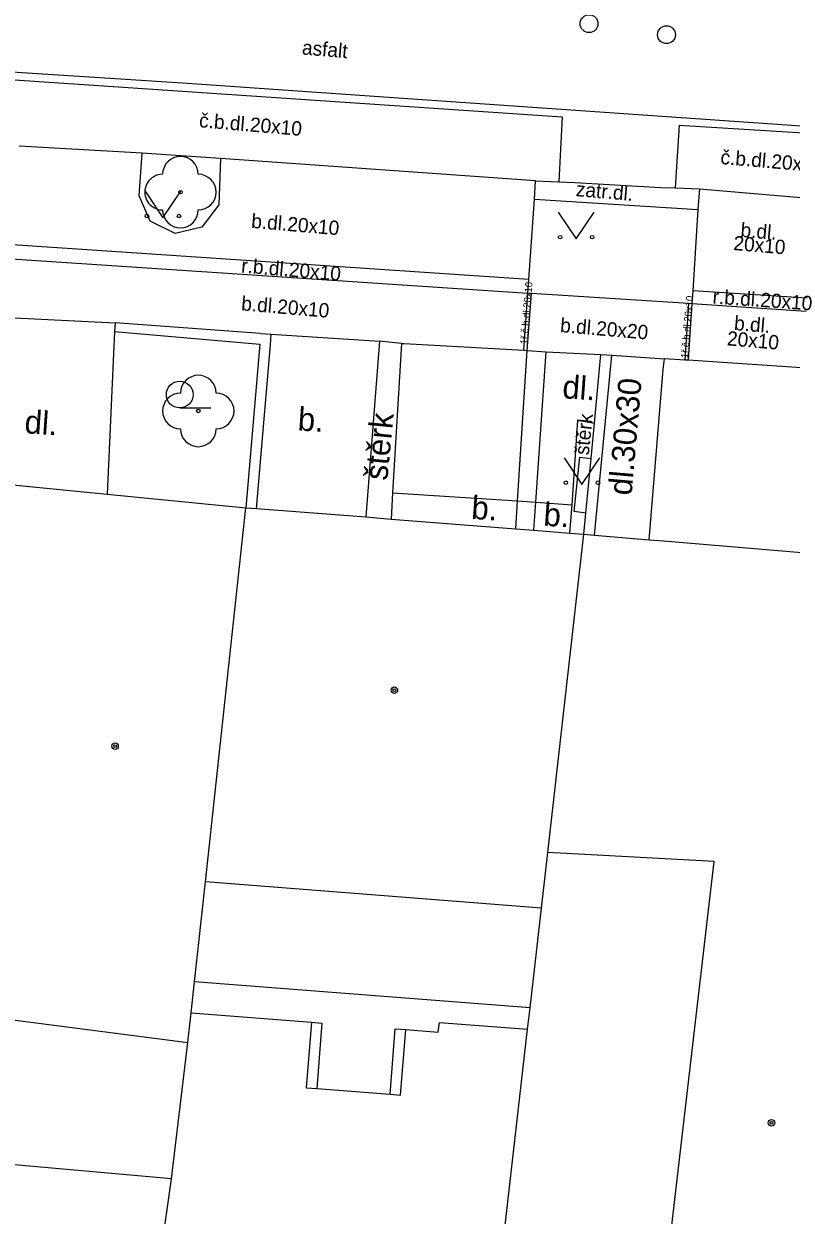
# Model space of a CAD drawing. Extents: x -596229 to -595156, y -1161237 to -1159376.
# Drawn here: x -595473.46 to -595451.97, y -1160975.88 to -1160942.5 of the extents above; entities that cross this region are included whole.
import ezdxf

# ---------------------------------------------------------------- set-up
doc = ezdxf.new("R2010")
doc.units = 0
for name, color, linetype in [('DOP - kresba z DSPS bez souradnic', 7, 'Continuous'), ('DOP - rozhrani ploch obecne', 7, 'Continuous'), ('Level 22', 7, 'Continuous'), ('Level 28', 7, 'Continuous'), ('Level 36', 7, 'Continuous'), ('Level 39', 7, 'Continuous'), ('TM - budovy zdene_ betonove - VP', 7, 'Continuous'), ('TM - chodniky - VP', 7, 'Continuous'), ('TM - komunikace - VP', 7, 'Continuous'), ('TM - letecke snimky - pomocna linie', 7, 'Continuous'), ('TM - plot drateny_ kovovy - VP', 7, 'Continuous'), ('TM - podezdivka plotu - VP', 7, 'Continuous'), ('TM - popis povrchu', 7, 'Continuous'), ('TM - rozhrani mezi zpev. plochami mezi sebou - VP', 7, 'Continuous'), ('TM - rozhrani ploch obecne - VP', 7, 'Continuous')]:
    doc.layers.add(name, color=color, linetype=linetype)

msp = doc.modelspace()

# ---------------------------------------------------------------- linework, layer by layer
at = {"layer": 'DOP - kresba z DSPS bez souradnic'}
for points in [[(-595459.28, -1160970.07), (-595468.68, -1160969.34)], [(-595465.4, -1160970.47), (-595465.55, -1160972.31)], [(-595462.91, -1160972.52), (-595462.76, -1160970.68)], [(-595465.55, -1160972.31), (-595465.25, -1160972.33)], [(-595463.2, -1160972.49), (-595462.91, -1160972.52)]]:
    msp.add_lwpolyline(points, dxfattribs=at)
at = {"layer": 'DOP - rozhrani ploch obecne'}
for points in [[(-595459.28, -1160970.07), (-595458.96, -1160967.28)], [(-595468.77, -1160970.21), (-595465.4, -1160970.47)], [(-595459.35, -1160970.67), (-595459.28, -1160970.07)], [(-595465.4, -1160970.47), (-595465.11, -1160970.5)], [(-595465.11, -1160970.5), (-595465.25, -1160972.33)], [(-595463.2, -1160972.49), (-595463.06, -1160970.66)], [(-595463.06, -1160970.66), (-595462.76, -1160970.68)], [(-595462.76, -1160970.68), (-595461.85, -1160970.75)], [(-595461.85, -1160970.75), (-595461.82, -1160970.48)], [(-595461.82, -1160970.48), (-595459.35, -1160970.67)], [(-595460.5, -1160980.75), (-595459.35, -1160970.67)], [(-595469.32, -1160974.86), (-595468.86, -1160971.04)], [(-595465.25, -1160972.33), (-595463.2, -1160972.49)], [(-595469.32, -1160974.86), (-595478.44, -1160974.05)], [(-595471.16, -1160987.88), (-595469.32, -1160974.86)]]:
    msp.add_lwpolyline(points, dxfattribs=at)
at = {"layer": 'Level 22'}
for centre in [(-595469.07, -1160947.22), (-595468.57, -1160953.35)]:
    msp.add_circle(centre, 0.05, dxfattribs=at)
for centre, start, end in [((-595469.07, -1160946.72), 359.9755, 179.9755), ((-595469.57, -1160947.22), 89.9755, 269.9755), ((-595468.57, -1160947.22), 269.9755, 89.9755), ((-595469.07, -1160947.72), 179.9755, 359.9755), ((-595468.57, -1160952.85), 0, 180), ((-595469.07, -1160953.35), 90, 270), ((-595468.07, -1160953.35), 270, 90), ((-595468.57, -1160953.85), 180, 0)]:
    msp.add_arc(centre, 0.5, start, end, dxfattribs=at)
at = {"layer": 'Level 28'}
for centre in [(-595457.63, -1160942.5), (-595455.46, -1160942.81)]:
    msp.add_circle(centre, 0.25, dxfattribs=at)
at = {"layer": 'Level 36'}
msp.add_line((-595469.09, -1160953.265), (-595468.215, -1160953.265), dxfattribs=at)
for points in [[(-595470.06, -1160947.19), (-595469.56, -1160947.94), (-595469.06, -1160947.19)], [(-595458.49, -1160947.78), (-595457.99, -1160948.53), (-595457.49, -1160947.78)], [(-595458.33, -1160954.66), (-595457.83, -1160955.41), (-595457.33, -1160954.66)]]:
    msp.add_lwpolyline(points, dxfattribs=at)
for centre, radius in [((-595470.01, -1160947.89), 0.05), ((-595469.111, -1160947.89), 0.05), ((-595458.44, -1160948.48), 0.05), ((-595457.541, -1160948.48), 0.05), ((-595469.09, -1160952.89), 0.375), ((-595458.28, -1160955.36), 0.05), ((-595457.381, -1160955.36), 0.05)]:
    msp.add_circle(centre, radius, dxfattribs=at)
at = {"layer": 'Level 39'}
for centre, radius in [((-595463.08, -1160961.17), 0.09), ((-595463.08, -1160961.17), 0.0398), ((-595470.9, -1160962.74), 0.09), ((-595470.9, -1160962.74), 0.0398), ((-595452.52, -1160973.29), 0.09), ((-595452.52, -1160973.29), 0.0398)]:
    msp.add_circle(centre, radius, dxfattribs=at)
at = {"layer": 'TM - budovy zdene_ betonove - VP'}
for points in [[(-595474.91, -1160955.31), (-595471.12, -1160955.68)], [(-595471.12, -1160955.68), (-595467.24, -1160956.06)], [(-595468.37, -1160966.54), (-595467.24, -1160956.06)], [(-595467.24, -1160956.06), (-595466.94, -1160956.08)], [(-595466.94, -1160956.08), (-595463.88, -1160956.32)], [(-595463.88, -1160956.32), (-595463.17, -1160956.38)], [(-595463.17, -1160956.38), (-595459.68, -1160956.65)], [(-595459.68, -1160956.65), (-595459.18, -1160956.69)], [(-595459.18, -1160956.69), (-595458.17, -1160956.77)], [(-595458.78, -1160965.72), (-595457.78, -1160956.8)], [(-595458.17, -1160956.77), (-595457.78, -1160956.8)], [(-595457.78, -1160956.8), (-595457.48, -1160956.83)], [(-595457.48, -1160956.83), (-595455.95, -1160956.96)], [(-595455.95, -1160956.96), (-595455.54, -1160956.99)], [(-595455.54, -1160956.99), (-595448.68, -1160957.57)], [(-595458.96, -1160967.28), (-595458.78, -1160965.72)], [(-595454.13, -1160965.97), (-595458.78, -1160965.72)], [(-595456.91, -1160989.88), (-595454.13, -1160965.97)], [(-595468.68, -1160969.34), (-595468.37, -1160966.54)], [(-595458.96, -1160967.28), (-595468.37, -1160966.54)], [(-595468.77, -1160970.21), (-595468.68, -1160969.34)], [(-595474.57, -1160970.3), (-595468.86, -1160971.04)], [(-595468.86, -1160971.04), (-595468.77, -1160970.21)]]:
    msp.add_lwpolyline(points, dxfattribs=at)
at = {"layer": 'TM - chodniky - VP'}
for points in [[(-595459.16, -1160947.42), (-595459.13, -1160946.9)], [(-595454.54, -1160947.13), (-595454.58, -1160947.71)], [(-595459.32, -1160949.67), (-595459.16, -1160947.42)], [(-595454.58, -1160947.71), (-595454.72, -1160949.98)], [(-595459.34, -1160950.05), (-595459.32, -1160949.67)], [(-595454.72, -1160949.98), (-595454.75, -1160950.35)], [(-595459.24, -1160950.06), (-595459.34, -1160950.05)], [(-595454.84, -1160950.34), (-595459.24, -1160950.06)], [(-595454.75, -1160950.35), (-595454.84, -1160950.34)]]:
    msp.add_lwpolyline(points, dxfattribs=at)
at = {"layer": 'TM - komunikace - VP'}
for points in [[(-595470.14, -1160946.13), (-595473.59, -1160945.93)], [(-595469.2, -1160946.19), (-595470.14, -1160946.13)], [(-595467.95, -1160946.28), (-595469.2, -1160946.19)], [(-595459.13, -1160946.9), (-595467.95, -1160946.28)], [(-595459.13, -1160946.9), (-595458.48, -1160946.93)], [(-595458.48, -1160946.93), (-595458.03, -1160946.95)], [(-595458.03, -1160946.95), (-595455.63, -1160947.09)], [(-595455.63, -1160947.09), (-595455.22, -1160947.1)], [(-595455.22, -1160947.1), (-595454.54, -1160947.13)], [(-595454.54, -1160947.13), (-595451.36, -1160947.4)]]:
    msp.add_lwpolyline(points, dxfattribs=at)
at = {"layer": 'TM - letecke snimky - pomocna linie'}
msp.add_lwpolyline([(-595470.92, -1160951.12), (-595471.12, -1160955.68)], dxfattribs=at)
at = {"layer": 'TM - plot drateny_ kovovy - VP'}
for points in [[(-595470.92, -1160951.12), (-595466.85, -1160951.48)], [(-595466.85, -1160951.48), (-595467.24, -1160956.06)]]:
    msp.add_lwpolyline(points, dxfattribs=at)
at = {"layer": 'TM - podezdivka plotu - VP'}
for points in [[(-595470.9, -1160950.88), (-595470.92, -1160951.12)], [(-595466.83, -1160951.18), (-595470.9, -1160950.88)], [(-595466.83, -1160951.18), (-595466.53, -1160951.2)], [(-595466.55, -1160951.5), (-595466.53, -1160951.2)], [(-595466.94, -1160956.08), (-595466.55, -1160951.5)], [(-595457.33, -1160952.07), (-595457.3, -1160951.77)], [(-595457.3, -1160951.77), (-595456.99, -1160951.79)], [(-595457.48, -1160953.69), (-595457.33, -1160952.07)], [(-595457.57, -1160954.68), (-595457.48, -1160953.69)], [(-595457.72, -1160956.21), (-595457.57, -1160954.68)], [(-595457.78, -1160956.8), (-595457.72, -1160956.21)]]:
    msp.add_lwpolyline(points, dxfattribs=at)
at = {"layer": 'TM - rozhrani mezi zpev. plochami mezi sebou - VP'}
for points in [[(-595469.01, -1160944.17), (-595488.56, -1160942.91)], [(-595474.14, -1160944.05), (-595458.38, -1160945.11)], [(-595449.27, -1160945.54), (-595469.01, -1160944.17)], [(-595458.38, -1160945.11), (-595458.48, -1160946.93)], [(-595455.11, -1160945.34), (-595455.22, -1160947.1)], [(-595455.11, -1160945.34), (-595450.56, -1160945.62)], [(-595459.32, -1160949.67), (-595473.77, -1160948.7)], [(-595473.8, -1160949.09), (-595459.34, -1160950.05)], [(-595451.52, -1160950.19), (-595454.72, -1160949.98)], [(-595459.46, -1160951.65), (-595459.34, -1160950.05)], [(-595459.36, -1160951.66), (-595459.24, -1160950.06)], [(-595454.84, -1160950.34), (-595454.95, -1160951.93)], [(-595454.75, -1160950.35), (-595454.85, -1160951.93)], [(-595451.55, -1160950.56), (-595454.75, -1160950.35)], [(-595473.91, -1160950.73), (-595470.9, -1160950.88)]]:
    msp.add_lwpolyline(points, dxfattribs=at)
at = {"layer": 'TM - rozhrani ploch obecne - VP'}
for points in [[(-595470.23, -1160947.32), (-595470.14, -1160946.13)], [(-595467.95, -1160946.28), (-595468, -1160947.58)], [(-595468, -1160947.58), (-595468.47, -1160948.2), (-595469.22, -1160948.38), (-595469.92, -1160948.03), (-595470.23, -1160947.32)], [(-595459.16, -1160947.42), (-595454.58, -1160947.71)], [(-595466.53, -1160951.2), (-595463.5, -1160951.39)], [(-595463.5, -1160951.39), (-595463.88, -1160956.32)], [(-595462.88, -1160951.46), (-595463.5, -1160951.39)], [(-595462.88, -1160951.46), (-595463.13, -1160955.64)], [(-595462.88, -1160951.46), (-595462.81, -1160951.46), (-595459.46, -1160951.65)], [(-595459.63, -1160955.87), (-595459.36, -1160951.66)], [(-595459.46, -1160951.65), (-595459.36, -1160951.66)], [(-595459.36, -1160951.66), (-595458.83, -1160951.69)], [(-595459.12, -1160955.9), (-595458.83, -1160951.69)], [(-595458.83, -1160951.69), (-595457.3, -1160951.77)], [(-595457.48, -1160956.83), (-595457.02, -1160952.09), (-595456.99, -1160951.79)], [(-595456.99, -1160951.79), (-595455.52, -1160951.89)], [(-595455.95, -1160956.96), (-595455.55, -1160952.19), (-595455.52, -1160951.89)], [(-595454.95, -1160951.93), (-595455.52, -1160951.89)], [(-595454.85, -1160951.93), (-595454.95, -1160951.93)], [(-595451.68, -1160952.14), (-595454.85, -1160951.93)], [(-595458.1, -1160955.98), (-595457.94, -1160953.61)], [(-595457.94, -1160953.61), (-595457.48, -1160953.69)], [(-595458.05, -1160956.17), (-595457.89, -1160954.64)], [(-595457.89, -1160954.64), (-595457.57, -1160954.68)], [(-595463.13, -1160955.64), (-595463.17, -1160956.38)], [(-595463.13, -1160955.64), (-595459.63, -1160955.87)], [(-595459.68, -1160956.65), (-595459.63, -1160955.87)], [(-595459.63, -1160955.87), (-595459.12, -1160955.9)], [(-595459.18, -1160956.69), (-595459.12, -1160955.9)], [(-595459.12, -1160955.9), (-595458.1, -1160955.98)], [(-595458.17, -1160956.77), (-595458.1, -1160955.98)], [(-595457.72, -1160956.21), (-595458.05, -1160956.17)]]:
    msp.add_lwpolyline(points, dxfattribs=at)

# ---------------------------------------------------------------- texts
at = {"layer": 'TM - popis povrchu'}
for s, height, rotation, p in [('asfalt', 0.4, 355.1303, (-595465.68, -1160943.36)), ('č.b.dl.20x10', 0.4, 355.1303, (-595468.56, -1160945.4)), ('č.b.dl.20x10', 0.4, 355.1303, (-595453.96, -1160946.43)), ('zatr.dl.', 0.4, 355.1303, (-595458.01, -1160947.33)), ('b.dl.20x10', 0.4, 355.1303, (-595467.1, -1160948.22)), ('b.dl.', 0.4, 355.1303, (-595453.4, -1160948.47)), ('20x10', 0.4, 355.1303, (-595453.6, -1160948.84)), ('r.b.dl.20x10', 0.4, 355.1303, (-595467.38, -1160949.47)), ('1ř.č.b.dl.20x10', 0.2, 85.1303, (-595459.36, -1160951.49)), ('r.b.dl.20x10', 0.4, 356, (-595454.18, -1160950.34)), ('b.dl.20x10', 0.4, 355.1303, (-595467.38, -1160950.53)), ('1ř.č.b.dl.20x10', 0.2, 85.1303, (-595454.86, -1160951.88)), ('b.dl.', 0.4, 355.1303, (-595453.58, -1160951.08)), ('b.dl.20x20', 0.4, 355.1303, (-595458.45, -1160951.14)), ('20x10', 0.4, 355.1303, (-595453.78, -1160951.51)), ('dl.', 0.65, 356, (-595458.39, -1160952.99)), ('dl.30x30', 0.65, 85, (-595456.44, -1160955.73)), ('dl.', 0.65, 356, (-595473.45, -1160953.97)), ('b.', 0.65, 356, (-595465.8, -1160953.89)), ('štěrk', 0.65, 84.4686, (-595463.28, -1160955.31)), ('štěrk', 0.4, 84, (-595457.64, -1160954.6)), ('b.', 0.65, 356, (-595460.94, -1160956.37)), ('b.', 0.65, 356, (-595458.92, -1160956.56))]:
    msp.add_text(s, height=height, rotation=rotation, dxfattribs=at).set_placement(p)

doc.saveas('drawing.dxf')
